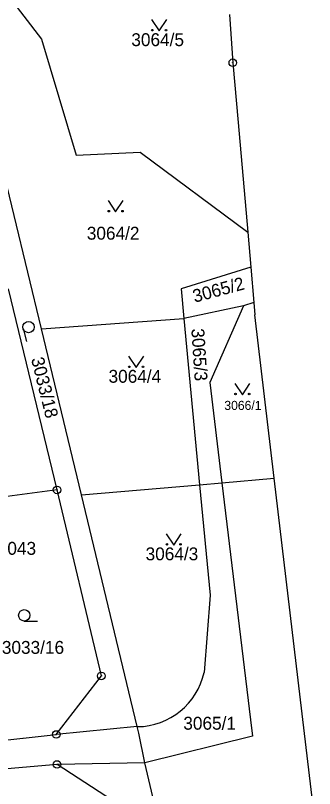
# Model space of a CAD drawing. Extents: x -736345 to -729997, y -1130177 to -1122501.
# Drawn here: x -733981.3 to -733941.8, y -1124643.2 to -1124541.2 of the extents above; entities that cross this region are included whole.
import ezdxf

# ---------------------------------------------------------------- set-up
doc = ezdxf.new("R2010")
doc.units = 0
for name, color, linetype in [('Vrstva 1', 7, 'Continuous'), ('Vrstva 13', 7, 'Continuous'), ('Vrstva 16', 7, 'Continuous'), ('Vrstva 18', 7, 'Continuous'), ('Vrstva 25', 7, 'Continuous')]:
    doc.layers.add(name, color=color, linetype=linetype)

msp = doc.modelspace()

# ---------------------------------------------------------------- linework, layer by layer
at = {"layer": 'Vrstva 1'}
for points in [[(-733989.59, -1124529.08), (-733977.85, -1124544.32)], [(-733977.85, -1124544.32), (-733973.28, -1124559.64)], [(-733973.28, -1124559.64), (-733964.83, -1124559.21)], [(-733964.83, -1124559.21), (-733950.65, -1124569.8)], [(-733977.86, -1124582.54), (-733983.26, -1124560.11)], [(-733950.25, -1124574.4), (-733959.45, -1124577.26)], [(-733975.81, -1124603.8), (-733982.22, -1124577.27)], [(-733959.45, -1124577.26), (-733959.08, -1124581.15)], [(-733951.2, -1124579.51), (-733959.08, -1124581.15)], [(-733951.2, -1124579.51), (-733955.66, -1124589.62)], [(-733949.83, -1124579.06), (-733951.2, -1124579.51)], [(-733977.86, -1124582.54), (-733959.08, -1124581.15)], [(-733959.08, -1124581.15), (-733957, -1124603.1)], [(-733972.58, -1124604.45), (-733977.86, -1124582.54)], [(-733955.66, -1124589.62), (-733954.06, -1124602.85)], [(-733972.58, -1124604.45), (-733957, -1124603.1)], [(-733957, -1124603.1), (-733954.06, -1124602.85)], [(-733957, -1124603.1), (-733955.62, -1124617.67)], [(-733954.06, -1124602.85), (-733947.14, -1124602.25)], [(-733954.06, -1124602.85), (-733950.27, -1124634.14)], [(-733975.81, -1124603.8), (-733986.42, -1124605.18)], [(-733969.97, -1124628.33), (-733975.81, -1124603.8)], [(-733965.22, -1124635.03), (-733972.58, -1124604.45)], [(-733955.62, -1124617.67), (-733956.41, -1124627.87)], [(-733975.92, -1124636.06), (-733969.97, -1124628.33)], [(-733950.27, -1124634.14), (-733950.01, -1124636.29)], [(-733965.22, -1124635.03), (-733975.92, -1124636.06)], [(-733965.04, -1124635.9), (-733965.22, -1124635.03)], [(-733984.73, -1124637.05), (-733975.92, -1124636.06)], [(-733964.23, -1124639.79), (-733965.04, -1124635.9)], [(-733950.01, -1124636.29), (-733964.23, -1124639.79)], [(-733964.23, -1124639.79), (-733975.81, -1124640.02)], [(-733961.53, -1124651.18), (-733964.23, -1124639.79)], [(-733975.81, -1124640.02), (-733999.64, -1124642.09)], [(-733965.72, -1124646.56), (-733975.81, -1124640.02)]]:
    msp.add_lwpolyline(points, dxfattribs=at)
msp.add_arc((-733965.291, -1124625.943), 9.088, 270.51429, 347.76049, dxfattribs=at)
at = {"layer": 'Vrstva 13'}
for points in [[(-733953.06, -1124541.06), (-733952.62, -1124547.42)], [(-733952.62, -1124547.42), (-733951.93, -1124555.3)], [(-733951.93, -1124555.3), (-733950.65, -1124569.8)], [(-733950.65, -1124569.8), (-733950.25, -1124574.4)], [(-733950.25, -1124574.4), (-733949.83, -1124579.06)], [(-733949.83, -1124579.06), (-733949.69, -1124580.7)], [(-733947.14, -1124602.25), (-733949.69, -1124580.7)], [(-733943.45, -1124633.33), (-733947.14, -1124602.25)], [(-733941.83, -1124647), (-733943.45, -1124633.33)]]:
    msp.add_lwpolyline(points, dxfattribs=at)
at = {"layer": 'Vrstva 25'}
for points in [[(-733963.33, -1124541.73), (-733962.33, -1124543.23), (-733961.33, -1124541.73)], [(-733969.08, -1124565.61), (-733968.08, -1124567.11), (-733967.08, -1124565.61)], [(-733980.3, -1124582.5), (-733979.842, -1124584.188)], [(-733966.38, -1124586.15), (-733965.38, -1124587.65), (-733964.38, -1124586.15)], [(-733952.36, -1124589.73), (-733951.36, -1124591.23), (-733950.36, -1124589.73)], [(-733961.42, -1124609.58), (-733960.42, -1124611.08), (-733959.42, -1124609.58)], [(-733980.14, -1124621.09), (-733978.39, -1124621.09)]]:
    msp.add_lwpolyline(points, dxfattribs=at)
for centre, radius in [((-733963.23, -1124543.13), 0.1), ((-733961.43, -1124543.13), 0.1), ((-733952.62, -1124547.42), 0.5), ((-733952.62, -1124547.42), 0.032), ((-733968.98, -1124567.01), 0.1), ((-733967.18, -1124567.01), 0.1), ((-733979.576, -1124582.303), 0.75), ((-733966.28, -1124587.55), 0.1), ((-733964.48, -1124587.55), 0.1), ((-733952.26, -1124591.13), 0.1), ((-733950.46, -1124591.13), 0.1), ((-733975.81, -1124603.8), 0.5), ((-733975.81, -1124603.8), 0.032), ((-733961.32, -1124610.98), 0.1), ((-733959.52, -1124610.98), 0.1), ((-733980.14, -1124620.34), 0.75), ((-733969.97, -1124628.33), 0.5), ((-733969.97, -1124628.33), 0.032), ((-733975.92, -1124636.06), 0.5), ((-733975.92, -1124636.06), 0.032), ((-733975.81, -1124640.02), 0.5), ((-733975.81, -1124640.02), 0.032)]:
    msp.add_circle(centre, radius, dxfattribs=at)

# ---------------------------------------------------------------- texts
at = {"layer": 'Vrstva 16'}
msp.add_text('3043', height=1.7, dxfattribs=at).set_placement((-733983.64, -1124612.35))
at = {"layer": 'Vrstva 18'}
for s, height, p in [('3064/5', 1.7, (-733966.01, -1124545.23)), ('3064/2', 1.7, (-733971.89, -1124570.77)), ('3064/4', 1.7, (-733969.02, -1124589.65)), ('3066/1', 1.2, (-733953.74, -1124593.24)), ('3064/3', 1.7, (-733964.13, -1124613.08)), ('3033/16', 1.7, (-733983.1, -1124625.42)), ('3065/1', 1.7, (-733959.15, -1124635.43))]:
    msp.add_text(s, height=height, dxfattribs=at).set_placement(p)
for s, rotation, p in [('3065/2', 15.00012, (-733957.659, -1124579.096)), ('3065/3', 273.80218, (-733958.098, -1124582.536)), ('3033/18', 284.00226, (-733979.258, -1124586.495))]:
    msp.add_text(s, height=1.7, rotation=rotation, dxfattribs=at).set_placement(p)

doc.saveas('drawing.dxf')
